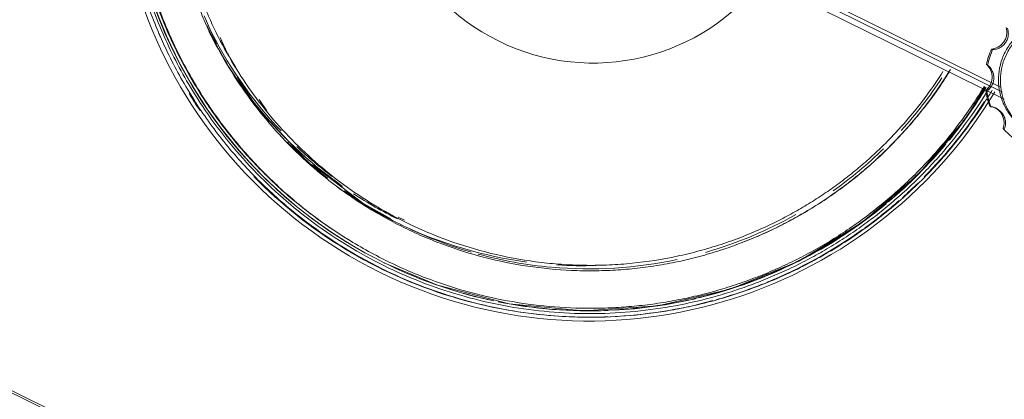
# Model space of a CAD drawing. Header units: metres. Extents: x 135583 to 135939, y 457896 to 458258.
# Tile 331 of 599: x 135805.77 to 135806.299, y 457919.429 to 457919.633. Entities that reach past the tile are written whole.
import ezdxf

# ---------------------------------------------------------------- set-up
doc = ezdxf.new("R2010")
doc.units = ezdxf.units.M
doc.layers.add('NIEUWE INSTALLATIE', color=250, linetype='Continuous', lineweight=0)

msp = doc.modelspace()

# ---------------------------------------------------------------- linework, layer by layer
at = {"layer": 'NIEUWE INSTALLATIE'}
for p, q in [((135806.2978, 457919.59701), (135805.7982, 457919.84397)), ((135805.79591, 457919.83953), (135806.29935, 457919.59067)), ((135805.79724, 457919.84222), (135806.29842, 457919.59448)), ((135805.86888, 457919.63549), (135805.87558, 457919.62024)), ((135805.87746, 457919.62391), (135805.88126, 457919.61563)), ((135806.29257, 457919.61761), (135806.29318, 457919.61731)), ((135806.29047, 457919.60904), (135806.28986, 457919.60934)), ((135806.26725, 457919.18432), (135805.42458, 457919.60086)), ((135805.88665, 457919.60254), (135805.89764, 457919.58585)), ((135806.29004, 457919.59499), (135806.28943, 457919.59529)), ((135805.89844, 457919.59053), (135805.90266, 457919.58436)), ((135806.29223, 457919.58657), (135806.29162, 457919.58688)), ((135806.29512, 457919.58567), (135806.29432, 457919.58607)), ((135805.90218, 457919.58094), (135805.92381, 457919.55777)), ((135806.29945, 457919.57453), (135806.29884, 457919.57483)), ((135806.2984, 457919.17004), (135805.49232, 457919.5685)), ((135805.97335, 457919.52704), (135805.97674, 457919.52536)), ((135805.97202, 457919.52435), (135805.97541, 457919.52268)), ((135805.96845, 457919.50805), (135805.9685, 457919.50802)), ((135805.96576, 457919.50246), (135805.96603, 457919.50233)), ((135805.96598, 457919.50235), (135805.96576, 457919.50246))]:
    msp.add_line(p, q, dxfattribs=at)
at = {"layer": 'NIEUWE INSTALLATIE', "flags": 128}
for points in [[(135806.28904, 457919.59731), (135806.27927, 457919.581), (135806.25344, 457919.55038), (135806.22306, 457919.52429), (135806.18888, 457919.50339), (135806.15188, 457919.48826), (135806.11294, 457919.47925), (135806.07293, 457919.47657), (135806.0331, 457919.48034), (135805.9945, 457919.4904), (135805.96603, 457919.50233)], [(135805.92721, 457919.55518), (135805.95422, 457919.53461), (135805.96936, 457919.52608)]]:
    msp.add_lwpolyline(points, dxfattribs=at)
at = {"layer": 'NIEUWE INSTALLATIE'}
for centre, major_axis, ratio, start_param, end_param in [((135806.07622, 457919.72607), (0.113, 0.22859), 0.999094, 1.659281, 3.141604), ((135806.07655, 457919.7259), (0.11052, 0.22357), 0.999094, 1.661559, 3.141592), ((135806.07628, 457919.72604), (0.11052, 0.22357), 0.999094, 1.661559, 3.050211), ((135806.07824, 457919.72507), (0.05096, 0.10309), 0.999094, 1.759753, 3.141604), ((135806.07824, 457919.72507), (0.05096, 0.10309), 0.999094, 3.141605, 4.531392), ((135806.07601, 457919.72617), (0.10059, 0.20349), 0.999094, 2.466682, 2.548202), ((135806.07261, 457919.72785), (0.09926, 0.2008), 0.999094, 2.479603, 2.789727), ((135806.07261, 457919.72785), (0.09971, 0.2017), 0.999094, 2.493822, 2.686173), ((135806.07601, 457919.72617), (0.09926, 0.2008), 0.999094, 2.54891, 2.587206), ((135806.07601, 457919.72617), (0.10059, 0.20349), 0.999094, 4.435201, 4.592502), ((135806.07601, 457919.72617), (0.10059, 0.20349), 0.999094, 2.6264, 2.632224), ((135806.07601, 457919.72617), (0.10059, 0.20349), 0.999094, 2.63878, 2.739751), ((135806.07622, 457919.72607), (0.113, 0.22859), 0.999094, 3.141604, 4.629284), ((135806.07655, 457919.7259), (0.11052, 0.22357), 0.999094, 4.488261, 4.627255), ((135806.07628, 457919.72604), (0.11052, 0.22357), 0.999094, 4.521105, 4.627261), ((135806.32898, 457919.60112), (0.01772, 0.03586), 0.999094, 2.175782, 2.393755), ((135806.32959, 457919.60082), (0.01773, 0.03586), 0.999094, 2.175872, 2.393845), ((135806.07622, 457919.72607), (0.1121, 0.22677), 0.999094, 2.580606, 2.624152), ((135806.07261, 457919.72785), (0.09971, 0.2017), 0.999094, 2.692805, 2.988926), ((135806.07622, 457919.72607), (0.1121, 0.22677), 0.999094, 4.394164, 4.600201), ((135806.32898, 457919.60112), (0.01746, 0.03599), 0.99909, 2.739737, 2.95771), ((135806.07628, 457919.72604), (0.11052, 0.22357), 0.999094, 4.319652, 4.509838), ((135806.07601, 457919.72617), (0.10059, 0.20349), 0.999094, 2.804324, 2.932178), ((135806.07261, 457919.72785), (0.09926, 0.2008), 0.999094, 2.842923, 2.954453), ((135806.07601, 457919.72617), (0.10059, 0.20349), 0.999094, 4.218277, 4.374708), ((135806.07655, 457919.7259), (0.11052, 0.22357), 0.999094, 4.301111, 4.476995), ((135806.07622, 457919.72607), (0.1121, 0.22677), 0.999094, 2.805005, 3.302466), ((135806.07261, 457919.72785), (0.10059, 0.20349), 0.999094, 2.980029, 3.052709), ((135806.07601, 457919.72617), (0.10059, 0.20349), 0.999094, 2.981391, 3.125112), ((135806.07622, 457919.72607), (0.1121, 0.22677), 0.999094, 4.33, 4.375801), ((135806.07261, 457919.72785), (0.09971, 0.2017), 0.999094, 3.020773, 3.141593), ((135806.07628, 457919.72604), (0.11052, 0.22357), 0.999094, 3.823808, 4.312942), ((135806.07622, 457919.72607), (0.1121, 0.22677), 0.999094, 4.227105, 4.320992), ((135806.07261, 457919.72785), (0.10059, 0.20349), 0.999094, 3.074781, 3.122525), ((135806.07655, 457919.7259), (0.11052, 0.22357), 0.999094, 3.838119, 4.2944), ((135806.07601, 457919.72617), (0.10059, 0.20349), 0.999094, 3.880802, 4.114028), ((135806.07261, 457919.72785), (0.10059, 0.20349), 0.999094, 3.155189, 3.468286), ((135806.07601, 457919.72617), (0.10059, 0.20349), 0.999094, 3.158086, 3.317902), ((135806.07622, 457919.72607), (0.1121, 0.22677), 0.999094, 3.987281, 4.221376), ((135806.07601, 457919.72617), (0.10059, 0.20349), 0.999094, 3.33492, 3.510539), ((135806.07601, 457919.72617), (0.10059, 0.20349), 0.999094, 3.511867, 3.811782), ((135806.07655, 457919.7259), (0.11052, 0.22357), 0.999094, 3.154222, 3.380492), ((135806.07261, 457919.72785), (0.10059, 0.20349), 0.999094, 3.539698, 3.630956), ((135806.07628, 457919.72604), (0.11052, 0.22357), 0.999094, 3.234004, 3.393096), ((135806.07622, 457919.72607), (0.1121, 0.22677), 0.999094, 3.873833, 3.980276), ((135806.07622, 457919.72607), (0.1121, 0.22677), 0.999094, 3.307318, 3.501289), ((135806.07655, 457919.7259), (0.11052, 0.22357), 0.999094, 3.652963, 3.830603), ((135806.07655, 457919.7259), (0.11052, 0.22357), 0.999094, 3.401188, 3.639228), ((135806.07628, 457919.72604), (0.11052, 0.22357), 0.999094, 3.413793, 3.618517), ((135806.07628, 457919.72604), (0.11052, 0.22357), 0.999094, 3.632251, 3.816292), ((135806.07622, 457919.72607), (0.1121, 0.22677), 0.999094, 3.646935, 3.866841), ((135806.07622, 457919.72607), (0.1121, 0.22677), 0.999094, 3.5103, 3.641218)]:
    msp.add_ellipse(centre, major_axis=major_axis, ratio=ratio, start_param=start_param, end_param=end_param, dxfattribs=at)
for points, knots in [([(135805.84299, 457919.81631), (135805.84175, 457919.81313), (135805.8387, 457919.80475), (135805.83447, 457919.79088), (135805.83075, 457919.77494), (135805.82806, 457919.75881), (135805.82642, 457919.74235), (135805.82587, 457919.72603), (135805.82638, 457919.70959), (135805.82797, 457919.6932), (135805.83061, 457919.67709), (135805.83433, 457919.66102), (135805.83907, 457919.64532), (135805.84481, 457919.62999), (135805.8516, 457919.61496), (135805.8593, 457919.60052), (135805.87275, 457919.5788), (135805.89447, 457919.55169), (135805.92745, 457919.52269), (135805.96495, 457919.49987), (135806.00586, 457919.48393), (135806.04892, 457919.47534), (135806.0855, 457919.47451), (135806.1145, 457919.47768), (135806.1324, 457919.48122), (135806.14652, 457919.485), (135806.15693, 457919.48828), (135806.16719, 457919.49201), (135806.17734, 457919.4962), (135806.18728, 457919.50083), (135806.19695, 457919.50586), (135806.20641, 457919.51131), (135806.21567, 457919.51721), (135806.22466, 457919.5235), (135806.23332, 457919.53013), (135806.24168, 457919.53714), (135806.24979, 457919.54456), (135806.25756, 457919.55232), (135806.26492, 457919.56035), (135806.27195, 457919.56869), (135806.28084, 457919.58032), (135806.2873, 457919.58963), (135806.29103, 457919.59613), (135806.29114, 457919.59632)], [-0.9712973, -0.9712973, -0.9712973, -0.9712973, -0.9583333, -0.9375, -0.9166667, -0.8958333, -0.875, -0.8541667, -0.8333333, -0.8125, -0.7916667, -0.7708333, -0.75, -0.7291667, -0.7083333, -0.6875, -0.6666667, -0.6111111, -0.5555556, -0.5, -0.4444444, -0.3888889, -0.3333333, -0.3055556, -0.2777778, -0.2638889, -0.25, -0.2361111, -0.2222222, -0.2083333, -0.1944444, -0.1805556, -0.1666667, -0.1527778, -0.1388889, -0.125, -0.1111111, -0.0972222, -0.0833333, -0.0694444, -0.0555556, -0.0277778, -0.0269395, -0.0269395, -0.0269395, -0.0269395]), ([(135806.28869, 457919.59756), (135806.2884, 457919.59708), (135806.28413, 457919.59008), (135806.2773, 457919.58004), (135806.26781, 457919.56798), (135806.26034, 457919.55935), (135806.2525, 457919.55108), (135806.24422, 457919.54312), (135806.23556, 457919.53554), (135806.22663, 457919.52843), (135806.21739, 457919.52173), (135806.2078, 457919.51543), (135806.19791, 457919.50958), (135806.18783, 457919.50422), (135806.17751, 457919.49933), (135806.16692, 457919.49491), (135806.15614, 457919.49097), (135806.14524, 457919.48756), (135806.1342, 457919.48465), (135806.12299, 457919.48225), (135806.11166, 457919.48036), (135806.10032, 457919.47901), (135806.08893, 457919.47817), (135806.07364, 457919.47777), (135806.05457, 457919.4786), (135806.03188, 457919.48168), (135806.00956, 457919.48686), (135805.99101, 457919.49302), (135805.976, 457919.49923), (135805.9644, 457919.50476), (135805.95309, 457919.51089), (135805.9384, 457919.51988), (135805.92105, 457919.53242), (135805.9018, 457919.54969), (135805.88744, 457919.56555), (135805.87689, 457919.57918), (135805.86956, 457919.58976), (135805.86281, 457919.60068), (135805.85661, 457919.61198), (135805.85098, 457919.62362), (135805.84601, 457919.63546), (135805.84165, 457919.64754), (135805.8379, 457919.65992), (135805.83481, 457919.67242), (135805.83239, 457919.68503), (135805.83061, 457919.69778), (135805.82912, 457919.71499), (135805.82898, 457919.73205), (135805.83018, 457919.74929), (135805.83226, 457919.76635), (135805.83657, 457919.78722), (135805.84182, 457919.80505), (135805.84548, 457919.81391), (135805.84588, 457919.81487)], [0.0272645, 0.0272645, 0.0272645, 0.0272645, 0.0294118, 0.0588235, 0.0735294, 0.0882353, 0.1029412, 0.1176471, 0.1323529, 0.1470588, 0.1617647, 0.1764706, 0.1911765, 0.2058824, 0.2205882, 0.2352941, 0.25, 0.2647059, 0.2794118, 0.2941176, 0.3088235, 0.3235294, 0.3382353, 0.3529412, 0.3823529, 0.4117647, 0.4411765, 0.4705882, 0.4871324, 0.5036765, 0.5202206, 0.5367647, 0.5698529, 0.6029412, 0.6360294, 0.6525735, 0.6691176, 0.6856618, 0.7022059, 0.71875, 0.7352941, 0.7518382, 0.7683824, 0.7849265, 0.8014706, 0.8180147, 0.8345588, 0.8676471, 0.8841912, 0.9007353, 0.9338235, 0.9669118, 0.9709324, 0.9709324, 0.9709324, 0.9709324]), ([(135805.86397, 457919.80593), (135805.86168, 457919.79984), (135805.85853, 457919.79025), (135805.85516, 457919.77712), (135805.85303, 457919.76686), (135805.85137, 457919.75653), (135805.85018, 457919.74605), (135805.84947, 457919.7355), (135805.84926, 457919.72502), (135805.84953, 457919.71454), (135805.85028, 457919.70402), (135805.85153, 457919.69354), (135805.85324, 457919.6832), (135805.85543, 457919.67294), (135805.8581, 457919.66275), (135805.86125, 457919.65268), (135805.86483, 457919.64282), (135805.86887, 457919.63314), (135805.87488, 457919.62043), (135805.88345, 457919.60514), (135805.89537, 457919.58782), (135805.90887, 457919.57166), (135805.92874, 457919.55187), (135805.95196, 457919.53446), (135805.97467, 457919.52205), (135805.98904, 457919.51561), (135806.00379, 457919.5099), (135806.02263, 457919.50424), (135806.04596, 457919.49982), (135806.06555, 457919.49819), (135806.08138, 457919.4981), (135806.09318, 457919.49865), (135806.10492, 457919.49981), (135806.11662, 457919.50159), (135806.12825, 457919.50398), (135806.13968, 457919.50695), (135806.15093, 457919.51051), (135806.16206, 457919.51468), (135806.1729, 457919.5194), (135806.18345, 457919.52466), (135806.19375, 457919.53048), (135806.20713, 457919.53899), (135806.21966, 457919.5484), (135806.23157, 457919.55889), (135806.24287, 457919.56993), (135806.25568, 457919.58471), (135806.2657, 457919.59839), (135806.27008, 457919.6059), (135806.2705, 457919.60663)], [0.0316425, 0.0316425, 0.0316425, 0.0316425, 0.0588235, 0.0735294, 0.0882353, 0.1029412, 0.1176471, 0.1323529, 0.1470588, 0.1617647, 0.1764706, 0.1911765, 0.2058824, 0.2205882, 0.2352941, 0.25, 0.2647059, 0.2794118, 0.2941176, 0.3235294, 0.3529412, 0.3823529, 0.4117647, 0.4705882, 0.5036765, 0.5202206, 0.5367647, 0.5698529, 0.6029412, 0.6360294, 0.6525735, 0.6691176, 0.6856618, 0.7022059, 0.71875, 0.7352941, 0.7518382, 0.7683824, 0.7849265, 0.8014706, 0.8180147, 0.8345588, 0.8676471, 0.8841912, 0.9007353, 0.9338235, 0.9669118, 0.9704551, 0.9704551, 0.9704551, 0.9704551]), ([(135805.86668, 457919.80459), (135805.86645, 457919.80399), (135805.86339, 457919.79571), (135805.85838, 457919.77927), (135805.85463, 457919.75936), (135805.8529, 457919.74299), (135805.85229, 457919.73078), (135805.85234, 457919.71857), (135805.8533, 457919.70216), (135805.85615, 457919.68202), (135805.86122, 457919.66211), (135805.86651, 457919.64672), (135805.87206, 457919.63307), (135805.87963, 457919.61767), (135805.89315, 457919.59531), (135805.91366, 457919.5697), (135805.94316, 457919.54376), (135805.96565, 457919.53008), (135805.9773, 457919.52432)], [-0.9359238, -0.9359238, -0.9359238, -0.9359238, -0.9305556, -0.8611111, -0.7916667, -0.7569444, -0.7222222, -0.6875, -0.6527778, -0.5833333, -0.5138889, -0.4791667, -0.4444444, -0.3888889, -0.3333333, -0.2222222, -0.1111111, 0, 0, 0, 0]), ([(135805.83711, 457919.79029), (135805.83636, 457919.78752), (135805.83474, 457919.78103), (135805.83261, 457919.7708), (135805.83081, 457919.75955), (135805.82951, 457919.74814), (135805.82874, 457919.73666), (135805.82851, 457919.72525), (135805.8288, 457919.71384), (135805.82962, 457919.7024), (135805.83098, 457919.69099), (135805.83285, 457919.67973), (135805.83523, 457919.66856), (135805.83814, 457919.65747), (135805.84156, 457919.64651), (135805.84546, 457919.63579), (135805.84986, 457919.62525), (135805.85476, 457919.61488), (135805.86013, 457919.60474), (135805.86595, 457919.59491), (135805.8722, 457919.58536), (135805.88116, 457919.57297), (135805.8934, 457919.55833), (135805.90962, 457919.54217), (135805.92729, 457919.52759), (135805.9399, 457919.519), (135805.9464, 457919.515)], [0.0625387, 0.0625387, 0.0625387, 0.0625387, 0.0735294, 0.0882353, 0.1029412, 0.1176471, 0.1323529, 0.1470588, 0.1617647, 0.1764706, 0.1911765, 0.2058824, 0.2205882, 0.2352941, 0.25, 0.2647059, 0.2794118, 0.2941176, 0.3088235, 0.3235294, 0.3382353, 0.3529412, 0.3823529, 0.4117647, 0.4411765, 0.4705882, 0.4705882, 0.4705882, 0.4705882]), ([(135805.83766, 457919.79029), (135805.83689, 457919.78744), (135805.83524, 457919.78086), (135805.8331, 457919.77055), (135805.83129, 457919.75929), (135805.82999, 457919.74788), (135805.82923, 457919.7364), (135805.829, 457919.72499), (135805.82929, 457919.71358), (135805.83011, 457919.70213), (135805.83146, 457919.69072), (135805.83333, 457919.67945), (135805.83571, 457919.66829), (135805.83862, 457919.65719), (135805.84205, 457919.64623), (135805.84595, 457919.6355), (135805.85035, 457919.62497), (135805.85361, 457919.61805), (135805.85533, 457919.61463)], [0.0622105, 0.0622105, 0.0622105, 0.0622105, 0.0735294, 0.0882353, 0.1029412, 0.1176471, 0.1323529, 0.1470588, 0.1617647, 0.1764706, 0.1911765, 0.2058824, 0.2205882, 0.2352941, 0.25, 0.2647059, 0.2794118, 0.2941176, 0.2941176, 0.2941176, 0.2941176]), ([(135805.82461, 457919.70946), (135805.82485, 457919.70578), (135805.82548, 457919.69844), (135805.8269, 457919.68753), (135805.8288, 457919.6767), (135805.83137, 457919.665), (135805.83476, 457919.65256), (135805.83909, 457919.63952), (135805.84279, 457919.63012), (135805.84498, 457919.62505), (135805.84535, 457919.62421)], [0.3333507, 0.3333507, 0.3333507, 0.3333507, 0.3611111, 0.3888889, 0.4166667, 0.4444444, 0.4791667, 0.5138889, 0.5486111, 0.5555556, 0.5555556, 0.5555556, 0.5555556]), ([(135806.31439, 457919.57208), (135806.31239, 457919.57307), (135806.30841, 457919.57555), (135806.3032, 457919.58078), (135806.3001, 457919.58565), (135806.2982, 457919.59009), (135806.29718, 457919.59347), (135806.29653, 457919.59692), (135806.29617, 457919.60171), (135806.29669, 457919.60757), (135806.2985, 457919.61332), (135806.30063, 457919.61751), (135806.30299, 457919.62111), (135806.30628, 457919.62484), (135806.31075, 457919.62842), (135806.31492, 457919.63069), (135806.31842, 457919.63204), (135806.32118, 457919.63284), (135806.32396, 457919.63338), (135806.32763, 457919.63378), (135806.33238, 457919.63368), (135806.33812, 457919.63253), (135806.34158, 457919.63115), (135806.3432, 457919.63035)], [-1, -1, -1, -1, -0.930556, -0.861111, -0.791667, -0.756944, -0.722222, -0.6875, -0.652778, -0.583333, -0.513889, -0.479167, -0.444444, -0.388889, -0.333333, -0.277778, -0.25, -0.222222, -0.194444, -0.166667, -0.111111, -0.055556, 0, 0, 0, 0]), ([(135806.34423, 457919.62984), (135806.34221, 457919.63084), (135806.3378, 457919.6325), (135806.33047, 457919.63345), (135806.32478, 457919.63295), (135806.32011, 457919.63177), (135806.31681, 457919.63053), (135806.31367, 457919.62896), (135806.30964, 457919.62634), (135806.30529, 457919.62237), (135806.30182, 457919.61744), (135806.29979, 457919.61321), (135806.29835, 457919.60915), (135806.29738, 457919.60427), (135806.29725, 457919.59855), (135806.29797, 457919.59386), (135806.29902, 457919.59025), (135806.30006, 457919.58757), (135806.30133, 457919.58501), (135806.30325, 457919.58184), (135806.30623, 457919.57811), (135806.31063, 457919.57426), (135806.31382, 457919.57236), (135806.31542, 457919.57157)], [-1, -1, -1, -1, -0.930556, -0.861111, -0.791667, -0.756944, -0.722222, -0.6875, -0.652778, -0.583333, -0.513889, -0.479167, -0.444444, -0.388889, -0.333333, -0.277778, -0.25, -0.222222, -0.194444, -0.166667, -0.111111, -0.055556, 0, 0, 0, 0]), ([(135806.30053, 457919.6292), (135806.3008, 457919.6282), (135806.30101, 457919.62632), (135806.30032, 457919.6235), (135806.29928, 457919.62151), (135806.2978, 457919.61982), (135806.29542, 457919.61817), (135806.2936, 457919.61771), (135806.29257, 457919.61761)], [0, 0, 0, 0, 0.25, 0.375, 0.5, 0.625, 0.75, 1, 1, 1, 1]), ([(135805.84535, 457919.6242), (135805.84683, 457919.62083), (135805.85227, 457919.60913), (135805.86078, 457919.59396), (135805.87108, 457919.57867), (135805.87939, 457919.5677), (135805.88828, 457919.5572), (135805.90093, 457919.5438), (135805.92479, 457919.52235), (135805.94829, 457919.50734), (135805.96466, 457919.49925)], [0.5555811, 0.5555811, 0.5555811, 0.5555811, 0.5833333, 0.6527778, 0.6875, 0.7222222, 0.7569444, 0.7916667, 0.8611111, 1, 1, 1, 1]), ([(135805.9773, 457919.52432), (135805.99185, 457919.51713), (135806.01514, 457919.50863), (135806.04317, 457919.50336), (135806.05946, 457919.50165), (135806.07168, 457919.50105), (135806.08391, 457919.5011), (135806.10027, 457919.50208), (135806.11638, 457919.50437), (135806.13237, 457919.50799), (135806.14415, 457919.51135), (135806.15569, 457919.51534), (135806.16631, 457919.51966), (135806.17597, 457919.52415), (135806.18464, 457919.52867), (135806.19311, 457919.53355), (135806.20141, 457919.53883), (135806.20947, 457919.54447), (135806.21722, 457919.55041), (135806.22471, 457919.55669), (135806.23198, 457919.56333), (135806.23893, 457919.57028), (135806.24773, 457919.57987), (135806.25708, 457919.5915), (135806.26371, 457919.6012), (135806.26645, 457919.60553)], [-1, -1, -1, -1, -0.8611111, -0.7916667, -0.7569444, -0.7222222, -0.6875, -0.6527778, -0.5833333, -0.5486111, -0.5138889, -0.4791667, -0.4444444, -0.4166667, -0.3888889, -0.3611111, -0.3333333, -0.3055556, -0.2777778, -0.25, -0.2222222, -0.1944444, -0.1666667, -0.1111111, -0.0677324, -0.0677324, -0.0677324, -0.0677324]), ([(135806.27049, 457919.60665), (135806.26683, 457919.60069), (135806.26087, 457919.59192), (135806.25217, 457919.58087), (135806.24531, 457919.57295), (135806.23811, 457919.56536), (135806.23304, 457919.56048), (135806.23045, 457919.5581)], [0.02954434, 0.02954434, 0.02954434, 0.02954434, 0.05882353, 0.07352941, 0.08823529, 0.10294118, 0.11764706, 0.11764706, 0.11764706, 0.11764706]), ([(135806.28986, 457919.60934), (135806.29025, 457919.60901), (135806.29102, 457919.60821), (135806.29208, 457919.60655), (135806.29278, 457919.60452), (135806.29299, 457919.60228), (135806.29264, 457919.60005), (135806.29153, 457919.59736), (135806.29024, 457919.59596), (135806.28943, 457919.59529)], [0, 0, 0, 0, 0.125, 0.25, 0.375, 0.5, 0.625, 0.75, 1, 1, 1, 1]), ([(135805.96466, 457919.49925), (135805.97777, 457919.49277), (135805.99847, 457919.48471), (135806.02701, 457919.47769), (135806.05609, 457919.47321), (135806.08558, 457919.47253), (135806.11118, 457919.47533), (135806.12563, 457919.47787), (135806.13732, 457919.48045), (135806.14974, 457919.48385), (135806.16711, 457919.48963), (135806.18838, 457919.4987), (135806.20832, 457919.50991), (135806.22364, 457919.52026), (135806.23459, 457919.52856), (135806.24508, 457919.53744), (135806.25517, 457919.54699), (135806.26462, 457919.55696), (135806.27648, 457919.5709), (135806.28586, 457919.58398), (135806.29184, 457919.59361), (135806.29293, 457919.59543)], [0, 0, 0, 0, 0.1111111, 0.1666667, 0.2222222, 0.3333333, 0.3888889, 0.4166667, 0.4444444, 0.4791667, 0.5138889, 0.5833333, 0.6527778, 0.6875, 0.7222222, 0.7569444, 0.7916667, 0.8263889, 0.8611111, 0.9305556, 0.9465149, 0.9465149, 0.9465149, 0.9465149]), ([(135806.29162, 457919.58688), (135806.29263, 457919.58675), (135806.29442, 457919.58623), (135806.2967, 457919.58447), (135806.29808, 457919.5827), (135806.29899, 457919.58064), (135806.2995, 457919.57776), (135806.29917, 457919.57585), (135806.29884, 457919.57483)], [0, 0, 0, 0, 0.25, 0.375, 0.5, 0.625, 0.75, 1, 1, 1, 1]), ([(135806.22684, 457919.55486), (135806.22541, 457919.55361), (135806.2213, 457919.55008), (135806.21435, 457919.54455), (135806.20587, 457919.5384), (135806.19705, 457919.53261), (135806.18797, 457919.52723), (135806.17871, 457919.52231), (135806.16925, 457919.51783), (135806.16279, 457919.51513), (135806.15954, 457919.51386)], [0.1244042, 0.1244042, 0.1244042, 0.1244042, 0.1323529, 0.1470588, 0.1617647, 0.1764706, 0.1911765, 0.2058824, 0.2205882, 0.2351995, 0.2351995, 0.2351995, 0.2351995])]:
    msp.add_open_spline(points, degree=3, knots=knots, dxfattribs=at)
for points in [[(135806.29318, 457919.61731), (135806.29367, 457919.61733), (135806.29476, 457919.61746), (135806.29666, 457919.61808), (135806.29858, 457919.61928), (135806.30019, 457919.62104), (135806.30126, 457919.62318), (135806.30169, 457919.62539), (135806.30158, 457919.62737), (135806.3013, 457919.62843), (135806.30114, 457919.62889)], [(135806.29257, 457919.61761), (135806.29197, 457919.61629), (135806.29092, 457919.61357), (135806.29016, 457919.61076), (135806.28986, 457919.60934)], [(135806.29047, 457919.60904), (135806.29077, 457919.61046), (135806.29153, 457919.61327), (135806.29258, 457919.61598), (135806.29318, 457919.61731)], [(135806.29004, 457919.59499), (135806.29044, 457919.59526), (135806.29128, 457919.59593), (135806.29254, 457919.59744), (135806.2935, 457919.59947), (135806.2939, 457919.60182), (135806.29365, 457919.6042), (135806.29282, 457919.60631), (135806.29166, 457919.60796), (135806.29086, 457919.60872), (135806.29047, 457919.60904)], [(135806.29945, 457919.57453), (135806.29964, 457919.57495), (135806.29998, 457919.57594), (135806.30022, 457919.57786), (135806.29993, 457919.58006), (135806.299, 457919.58225), (135806.2975, 457919.58412), (135806.29566, 457919.58547), (135806.29381, 457919.58626), (135806.29272, 457919.5865), (135806.29223, 457919.58657)]]:
    msp.add_open_spline(points, degree=3, dxfattribs=at)

doc.saveas('drawing.dxf')
